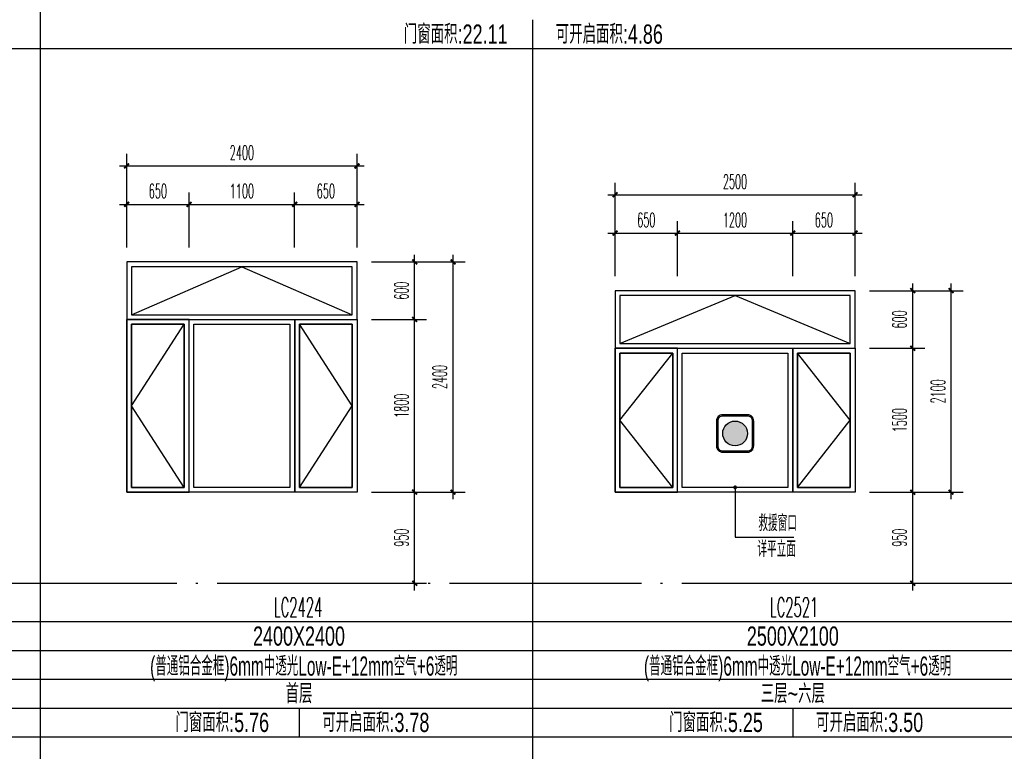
# Model space of a CAD drawing. Extents: x 1779708 to 7299578, y -1121471 to 88434.
# Tile 851 of 1056: x 6572117 to 6582374, y -966327 to -958700. Entities that reach past the tile are written whole.
import ezdxf
from ezdxf.enums import TextEntityAlignment as Align

# ---------------------------------------------------------------- set-up
doc = ezdxf.new("R2010")
doc.units = 0
doc.header["$LTSCALE"] = 1000
doc.header["$MEASUREMENT"] = 0
doc.linetypes.add('DOTE', pattern=[2.42, 2, -0.2, 0.02, -0.2])
doc.layers.get('0').update_dxf_attribs({"linetype": 'CONTINUOUS'})
doc.layers.get('Defpoints').update_dxf_attribs({"linetype": 'CONTINUOUS'})
for name, color, linetype in [('DIM_LEAD', 3, 'CONTINUOUS'), ('DOTE', 1, 'DOTE'), ('NONE', 7, 'CONTINUOUS'), ('PUB_DIM', 3, 'CONTINUOUS'), ('PUB_TAB', 7, 'CONTINUOUS'), ('PUB_TEXT', 7, 'CONTINUOUS'), ('WINDOW', 2, 'CONTINUOUS'), ('填充', 251, 'CONTINUOUS'), ('建筑', 31, 'CONTINUOUS'), ('立面细线', 114, 'CONTINUOUS')]:
    doc.layers.add(name, color=color, linetype=linetype)
doc.styles.add('_TCH_DIM', font='SIMPLEX.shx', dxfattribs={"width": 0.7, "bigfont": 'GBCBIG.shx'})
doc.styles.add('_TCH_DIM_T3', font='SIMPLEX.shx', dxfattribs={"width": 0.494118, "bigfont": 'GBCBIG.shx'})
doc.styles.add('dim_font', font='SIMPLEX.shx', dxfattribs={"width": 0.8})
doc.styles.add('华正字体', font='huazheng.shx', dxfattribs={"width": 0.7, "bigfont": 'hztxt.shx'})
doc.dimstyles.new('_TCH_ARCH&&50', dxfattribs={"dimtxt": 148.75, "dimasz": 50, "dimexe": 125, "dimexo": 150, "dimgap": 63.125, "dimtad": 1, "dimdec": 0, "dimzin": 0, "dimdsep": 46, "dimtxsty": '_TCH_DIM_T3', "dimblk": 'ARCHTICK', "dimcen": 0.09, "dimdle": 75, "dimclrt": 7, "dimazin": 2, "dimtfac": 1, "dimtdec": 0, "dimtix": 1, "dimtmove": 2, "dimatfit": 3, "dimfxl": 250, "dimtolj": 1, "dimtzin": 0, "dimarcsym": 0})

# ---------------------------------------------------------------- blocks, each defined once
blk = doc.blocks.new('A$C718D67BF')
at = {"layer": '建筑'}
h = blk.add_hatch(color=1, dxfattribs=at)
h.dxf.hatch_style = 1
edge = h.paths.add_edge_path()
edge.add_arc((778, 778), 518, 0, 360)
for points in [[(259, 0), (1296, 0, 0.414214), (1555, 259), (1555, 1296, 0.414214), (1296, 1555), (259, 1555, 0.414214), (0, 1296), (0, 259, 0.414214)], [(259, 52), (1296, 52, 0.414214), (1503, 259), (1503, 1296, 0.414214), (1296, 1503), (259, 1503, 0.414214), (52, 1296), (52, 259, 0.414214)]]:
    blk.add_lwpolyline(points, format="xyb", close=True, dxfattribs=at)
at = {"layer": '建筑', "color": 1}
blk.add_circle((778, 778), 518, dxfattribs=at)
blk = doc.blocks.new('_ArchTick')
at = {"color": 0, "linetype": 'ByBlock', "const_width": 0.4}
blk.add_lwpolyline([(-0.5, -0.5), (0.5, 0.5)], dxfattribs=at)
blk = doc.blocks.new('*D3142')
at = {"layer": 'Defpoints', "color": 0, "transparency": 16777216}
for p in [(6575631, -961225), (6576231, -961225), (6575631, -961825)]:
    blk.add_point(p, dxfattribs=at)
at = {"layer": 'PUB_DIM', "color": 0, "lineweight": -2, "transparency": 16777216}
for p, q in [((6576231, -961900), (6576231, -961150)), ((6575781, -961225), (6576356, -961225)), ((6575781, -961825), (6576356, -961825))]:
    blk.add_line(p, q, dxfattribs=at)
at = {"layer": 'PUB_DIM', "color": 0, "lineweight": -2, "transparency": 16777216, "xscale": 50, "yscale": 50, "zscale": 50}
for p, rotation in [((6576231, -961225), 90), ((6576231, -961825), 270)]:
    blk.add_blockref('_ArchTick', p, dxfattribs=dict(at, rotation=rotation))
at = {"layer": 'PUB_DIM', "color": 7, "transparency": 16777216, "insert": (6576094, -961525), "char_height": 148.8, "attachment_point": 5, "rotation": 90, "style": '_TCH_DIM_T3'}
blk.add_mtext('\\A1;600', dxfattribs=at)
blk = doc.blocks.new('*D3143')
at = {"layer": 'Defpoints', "color": 0, "transparency": 16777216}
for p in [(6575631, -961825), (6576231, -961825), (6575631, -963625)]:
    blk.add_point(p, dxfattribs=at)
at = {"layer": 'PUB_DIM', "color": 0, "lineweight": -2, "transparency": 16777216}
for p, q in [((6576231, -963700), (6576231, -961750)), ((6575781, -961825), (6576356, -961825)), ((6575781, -963625), (6576356, -963625))]:
    blk.add_line(p, q, dxfattribs=at)
at = {"layer": 'PUB_DIM', "color": 0, "lineweight": -2, "transparency": 16777216, "xscale": 50, "yscale": 50, "zscale": 50}
for p, rotation in [((6576231, -961825), 90), ((6576231, -963625), 270)]:
    blk.add_blockref('_ArchTick', p, dxfattribs=dict(at, rotation=rotation))
at = {"layer": 'PUB_DIM', "color": 7, "transparency": 16777216, "insert": (6576094, -962725), "char_height": 148.8, "attachment_point": 5, "rotation": 90, "style": '_TCH_DIM_T3'}
blk.add_mtext('\\A1;1800', dxfattribs=at)
blk = doc.blocks.new('*D3144')
at = {"layer": 'Defpoints', "color": 0, "transparency": 16777216}
for p in [(6575631, -963625), (6576231, -963625), (6575631, -964575)]:
    blk.add_point(p, dxfattribs=at)
at = {"layer": 'PUB_DIM', "color": 0, "lineweight": -2, "transparency": 16777216}
for p, q in [((6576231, -964650), (6576231, -963550)), ((6575781, -963625), (6576356, -963625)), ((6575781, -964575), (6576356, -964575))]:
    blk.add_line(p, q, dxfattribs=at)
at = {"layer": 'PUB_DIM', "color": 0, "lineweight": -2, "transparency": 16777216, "xscale": 50, "yscale": 50, "zscale": 50}
for p, rotation in [((6576231, -963625), 90), ((6576231, -964575), 270)]:
    blk.add_blockref('_ArchTick', p, dxfattribs=dict(at, rotation=rotation))
at = {"layer": 'PUB_DIM', "color": 7, "transparency": 16777216, "insert": (6576094, -964100), "char_height": 148.8, "attachment_point": 5, "rotation": 90, "style": '_TCH_DIM_T3'}
blk.add_mtext('\\A1;950', dxfattribs=at)
blk = doc.blocks.new('*D3145')
at = {"layer": 'Defpoints', "color": 0, "transparency": 16777216}
for p in [(6573881, -960625), (6573231, -961225), (6573881, -961225)]:
    blk.add_point(p, dxfattribs=at)
at = {"layer": 'PUB_DIM', "color": 0, "lineweight": -2, "transparency": 16777216}
for p, q in [((6573231, -961075), (6573231, -960500)), ((6573881, -961075), (6573881, -960500)), ((6573156, -960625), (6573956, -960625))]:
    blk.add_line(p, q, dxfattribs=at)
at = {"layer": 'PUB_DIM', "color": 0, "lineweight": -2, "transparency": 16777216, "xscale": 50, "yscale": 50, "zscale": 50, "rotation": 180}
blk.add_blockref('_ArchTick', (6573231, -960625), dxfattribs=at)
at = {"layer": 'PUB_DIM', "color": 0, "lineweight": -2, "transparency": 16777216, "xscale": 50, "yscale": 50, "zscale": 50}
blk.add_blockref('_ArchTick', (6573881, -960625), dxfattribs=at)
at = {"layer": 'PUB_DIM', "color": 7, "transparency": 16777216, "insert": (6573556, -960487), "char_height": 148.8, "attachment_point": 5, "style": '_TCH_DIM_T3'}
blk.add_mtext('\\A1;650', dxfattribs=at)
blk = doc.blocks.new('*D3146')
at = {"layer": 'Defpoints', "color": 0, "transparency": 16777216}
for p in [(6574981, -960625), (6573881, -961225), (6574981, -961225)]:
    blk.add_point(p, dxfattribs=at)
at = {"layer": 'PUB_DIM', "color": 0, "lineweight": -2, "transparency": 16777216}
for p, q in [((6573881, -961075), (6573881, -960500)), ((6574981, -961075), (6574981, -960500)), ((6573806, -960625), (6575056, -960625))]:
    blk.add_line(p, q, dxfattribs=at)
at = {"layer": 'PUB_DIM', "color": 0, "lineweight": -2, "transparency": 16777216, "xscale": 50, "yscale": 50, "zscale": 50, "rotation": 180}
blk.add_blockref('_ArchTick', (6573881, -960625), dxfattribs=at)
at = {"layer": 'PUB_DIM', "color": 0, "lineweight": -2, "transparency": 16777216, "xscale": 50, "yscale": 50, "zscale": 50}
blk.add_blockref('_ArchTick', (6574981, -960625), dxfattribs=at)
at = {"layer": 'PUB_DIM', "color": 7, "transparency": 16777216, "insert": (6574431, -960487), "char_height": 148.8, "attachment_point": 5, "style": '_TCH_DIM_T3'}
blk.add_mtext('\\A1;1100', dxfattribs=at)
blk = doc.blocks.new('*D3147')
at = {"layer": 'Defpoints', "color": 0, "transparency": 16777216}
for p in [(6575631, -960625), (6574981, -961225), (6575631, -961225)]:
    blk.add_point(p, dxfattribs=at)
at = {"layer": 'PUB_DIM', "color": 0, "lineweight": -2, "transparency": 16777216}
for p, q in [((6574981, -961075), (6574981, -960500)), ((6575631, -961075), (6575631, -960500)), ((6574906, -960625), (6575706, -960625))]:
    blk.add_line(p, q, dxfattribs=at)
at = {"layer": 'PUB_DIM', "color": 0, "lineweight": -2, "transparency": 16777216, "xscale": 50, "yscale": 50, "zscale": 50, "rotation": 180}
blk.add_blockref('_ArchTick', (6574981, -960625), dxfattribs=at)
at = {"layer": 'PUB_DIM', "color": 0, "lineweight": -2, "transparency": 16777216, "xscale": 50, "yscale": 50, "zscale": 50}
blk.add_blockref('_ArchTick', (6575631, -960625), dxfattribs=at)
at = {"layer": 'PUB_DIM', "color": 7, "transparency": 16777216, "insert": (6575306, -960487), "char_height": 148.8, "attachment_point": 5, "style": '_TCH_DIM_T3'}
blk.add_mtext('\\A1;650', dxfattribs=at)
blk = doc.blocks.new('*D3148')
at = {"layer": 'Defpoints', "color": 0, "transparency": 16777216}
for p in [(6575781, -961225), (6576631, -961225), (6575781, -963625)]:
    blk.add_point(p, dxfattribs=at)
at = {"layer": 'PUB_DIM', "color": 0, "lineweight": -2, "transparency": 16777216}
for p, q in [((6576631, -963700), (6576631, -961150)), ((6575931, -961225), (6576756, -961225)), ((6575931, -963625), (6576756, -963625))]:
    blk.add_line(p, q, dxfattribs=at)
at = {"layer": 'PUB_DIM', "color": 0, "lineweight": -2, "transparency": 16777216, "xscale": 50, "yscale": 50, "zscale": 50}
for p, rotation in [((6576631, -961225), 90), ((6576631, -963625), 270)]:
    blk.add_blockref('_ArchTick', p, dxfattribs=dict(at, rotation=rotation))
at = {"layer": 'PUB_DIM', "color": 7, "transparency": 16777216, "insert": (6576493, -962425), "char_height": 148.8, "attachment_point": 5, "rotation": 90, "style": '_TCH_DIM_T3'}
blk.add_mtext('\\A1;2400', dxfattribs=at)
blk = doc.blocks.new('*D3149')
at = {"layer": 'Defpoints', "color": 0, "transparency": 16777216}
for p in [(6575631, -960225), (6573231, -961075), (6575631, -961075)]:
    blk.add_point(p, dxfattribs=at)
at = {"layer": 'PUB_DIM', "color": 0, "lineweight": -2, "transparency": 16777216}
for p, q in [((6573231, -960925), (6573231, -960100)), ((6575631, -960925), (6575631, -960100)), ((6573156, -960225), (6575706, -960225))]:
    blk.add_line(p, q, dxfattribs=at)
at = {"layer": 'PUB_DIM', "color": 0, "lineweight": -2, "transparency": 16777216, "xscale": 50, "yscale": 50, "zscale": 50, "rotation": 180}
blk.add_blockref('_ArchTick', (6573231, -960225), dxfattribs=at)
at = {"layer": 'PUB_DIM', "color": 0, "lineweight": -2, "transparency": 16777216, "xscale": 50, "yscale": 50, "zscale": 50}
blk.add_blockref('_ArchTick', (6575631, -960225), dxfattribs=at)
at = {"layer": 'PUB_DIM', "color": 7, "transparency": 16777216, "insert": (6574431, -960087), "char_height": 148.8, "attachment_point": 5, "style": '_TCH_DIM_T3'}
blk.add_mtext('\\A1;2400', dxfattribs=at)
blk = doc.blocks.new('*D3150')
at = {"layer": 'Defpoints', "color": 0, "transparency": 16777216}
for p in [(6580819, -961525), (6581420, -961525), (6580819, -962125)]:
    blk.add_point(p, dxfattribs=at)
at = {"layer": 'PUB_DIM', "color": 0, "lineweight": -2, "transparency": 16777216}
for p, q in [((6581420, -962200), (6581420, -961450)), ((6580969, -961525), (6581545, -961525)), ((6580969, -962125), (6581545, -962125))]:
    blk.add_line(p, q, dxfattribs=at)
at = {"layer": 'PUB_DIM', "color": 0, "lineweight": -2, "transparency": 16777216, "xscale": 50, "yscale": 50, "zscale": 50}
for p, rotation in [((6581420, -961525), 90), ((6581420, -962125), 270)]:
    blk.add_blockref('_ArchTick', p, dxfattribs=dict(at, rotation=rotation))
at = {"layer": 'PUB_DIM', "color": 7, "transparency": 16777216, "insert": (6581282, -961825), "char_height": 148.8, "attachment_point": 5, "rotation": 90, "style": '_TCH_DIM_T3'}
blk.add_mtext('\\A1;600', dxfattribs=at)
blk = doc.blocks.new('*D3151')
at = {"layer": 'Defpoints', "color": 0, "transparency": 16777216}
for p in [(6580819, -962125), (6581420, -962125), (6580819, -963625)]:
    blk.add_point(p, dxfattribs=at)
at = {"layer": 'PUB_DIM', "color": 0, "lineweight": -2, "transparency": 16777216}
for p, q in [((6581420, -963700), (6581420, -962050)), ((6580969, -962125), (6581545, -962125)), ((6580969, -963625), (6581545, -963625))]:
    blk.add_line(p, q, dxfattribs=at)
at = {"layer": 'PUB_DIM', "color": 0, "lineweight": -2, "transparency": 16777216, "xscale": 50, "yscale": 50, "zscale": 50}
for p, rotation in [((6581420, -962125), 90), ((6581420, -963625), 270)]:
    blk.add_blockref('_ArchTick', p, dxfattribs=dict(at, rotation=rotation))
at = {"layer": 'PUB_DIM', "color": 7, "transparency": 16777216, "insert": (6581282, -962875), "char_height": 148.8, "attachment_point": 5, "rotation": 90, "style": '_TCH_DIM_T3'}
blk.add_mtext('\\A1;1500', dxfattribs=at)
blk = doc.blocks.new('*D3152')
at = {"layer": 'Defpoints', "color": 0, "transparency": 16777216}
for p in [(6580819, -963625), (6581420, -963625), (6580819, -964575)]:
    blk.add_point(p, dxfattribs=at)
at = {"layer": 'PUB_DIM', "color": 0, "lineweight": -2, "transparency": 16777216}
for p, q in [((6581420, -964650), (6581420, -963550)), ((6580969, -963625), (6581545, -963625)), ((6580969, -964575), (6581545, -964575))]:
    blk.add_line(p, q, dxfattribs=at)
at = {"layer": 'PUB_DIM', "color": 0, "lineweight": -2, "transparency": 16777216, "xscale": 50, "yscale": 50, "zscale": 50}
for p, rotation in [((6581420, -963625), 90), ((6581420, -964575), 270)]:
    blk.add_blockref('_ArchTick', p, dxfattribs=dict(at, rotation=rotation))
at = {"layer": 'PUB_DIM', "color": 7, "transparency": 16777216, "insert": (6581282, -964100), "char_height": 148.8, "attachment_point": 5, "rotation": 90, "style": '_TCH_DIM_T3'}
blk.add_mtext('\\A1;950', dxfattribs=at)
blk = doc.blocks.new('*D3153')
at = {"layer": 'Defpoints', "color": 0, "transparency": 16777216}
for p in [(6578969, -960925), (6578319, -961525), (6578969, -961525)]:
    blk.add_point(p, dxfattribs=at)
at = {"layer": 'PUB_DIM', "color": 0, "lineweight": -2, "transparency": 16777216}
for p, q in [((6578319, -961375), (6578319, -960800)), ((6578969, -961375), (6578969, -960800)), ((6578244, -960925), (6579044, -960925))]:
    blk.add_line(p, q, dxfattribs=at)
at = {"layer": 'PUB_DIM', "color": 0, "lineweight": -2, "transparency": 16777216, "xscale": 50, "yscale": 50, "zscale": 50, "rotation": 180}
blk.add_blockref('_ArchTick', (6578319, -960925), dxfattribs=at)
at = {"layer": 'PUB_DIM', "color": 0, "lineweight": -2, "transparency": 16777216, "xscale": 50, "yscale": 50, "zscale": 50}
blk.add_blockref('_ArchTick', (6578969, -960925), dxfattribs=at)
at = {"layer": 'PUB_DIM', "color": 7, "transparency": 16777216, "insert": (6578644, -960788), "char_height": 148.8, "attachment_point": 5, "style": '_TCH_DIM_T3'}
blk.add_mtext('\\A1;650', dxfattribs=at)
blk = doc.blocks.new('*D3154')
at = {"layer": 'Defpoints', "color": 0, "transparency": 16777216}
for p in [(6580169, -960925), (6578969, -961525), (6580169, -961525)]:
    blk.add_point(p, dxfattribs=at)
at = {"layer": 'PUB_DIM', "color": 0, "lineweight": -2, "transparency": 16777216}
for p, q in [((6578969, -961375), (6578969, -960800)), ((6580169, -961375), (6580169, -960800)), ((6578894, -960925), (6580244, -960925))]:
    blk.add_line(p, q, dxfattribs=at)
at = {"layer": 'PUB_DIM', "color": 0, "lineweight": -2, "transparency": 16777216, "xscale": 50, "yscale": 50, "zscale": 50, "rotation": 180}
blk.add_blockref('_ArchTick', (6578969, -960925), dxfattribs=at)
at = {"layer": 'PUB_DIM', "color": 0, "lineweight": -2, "transparency": 16777216, "xscale": 50, "yscale": 50, "zscale": 50}
blk.add_blockref('_ArchTick', (6580169, -960925), dxfattribs=at)
at = {"layer": 'PUB_DIM', "color": 7, "transparency": 16777216, "insert": (6579569, -960788), "char_height": 148.8, "attachment_point": 5, "style": '_TCH_DIM_T3'}
blk.add_mtext('\\A1;1200', dxfattribs=at)
blk = doc.blocks.new('*D3155')
at = {"layer": 'Defpoints', "color": 0, "transparency": 16777216}
for p in [(6580819, -960925), (6580169, -961525), (6580819, -961525)]:
    blk.add_point(p, dxfattribs=at)
at = {"layer": 'PUB_DIM', "color": 0, "lineweight": -2, "transparency": 16777216}
for p, q in [((6580169, -961375), (6580169, -960800)), ((6580819, -961375), (6580819, -960800)), ((6580094, -960925), (6580894, -960925))]:
    blk.add_line(p, q, dxfattribs=at)
at = {"layer": 'PUB_DIM', "color": 0, "lineweight": -2, "transparency": 16777216, "xscale": 50, "yscale": 50, "zscale": 50, "rotation": 180}
blk.add_blockref('_ArchTick', (6580169, -960925), dxfattribs=at)
at = {"layer": 'PUB_DIM', "color": 0, "lineweight": -2, "transparency": 16777216, "xscale": 50, "yscale": 50, "zscale": 50}
blk.add_blockref('_ArchTick', (6580819, -960925), dxfattribs=at)
at = {"layer": 'PUB_DIM', "color": 7, "transparency": 16777216, "insert": (6580494, -960788), "char_height": 148.8, "attachment_point": 5, "style": '_TCH_DIM_T3'}
blk.add_mtext('\\A1;650', dxfattribs=at)
blk = doc.blocks.new('*D3156')
at = {"layer": 'Defpoints', "color": 0, "transparency": 16777216}
for p in [(6580969, -961525), (6581819, -961525), (6580969, -963625)]:
    blk.add_point(p, dxfattribs=at)
at = {"layer": 'PUB_DIM', "color": 0, "lineweight": -2, "transparency": 16777216}
for p, q in [((6581819, -963700), (6581819, -961450)), ((6581119, -961525), (6581944, -961525)), ((6581119, -963625), (6581944, -963625))]:
    blk.add_line(p, q, dxfattribs=at)
at = {"layer": 'PUB_DIM', "color": 0, "lineweight": -2, "transparency": 16777216, "xscale": 50, "yscale": 50, "zscale": 50}
for p, rotation in [((6581819, -961525), 90), ((6581819, -963625), 270)]:
    blk.add_blockref('_ArchTick', p, dxfattribs=dict(at, rotation=rotation))
at = {"layer": 'PUB_DIM', "color": 7, "transparency": 16777216, "insert": (6581682, -962575), "char_height": 148.8, "attachment_point": 5, "rotation": 90, "style": '_TCH_DIM_T3'}
blk.add_mtext('\\A1;2100', dxfattribs=at)
blk = doc.blocks.new('*D3157')
at = {"layer": 'Defpoints', "color": 0, "transparency": 16777216}
for p in [(6580819, -960525), (6578319, -961375), (6580819, -961375)]:
    blk.add_point(p, dxfattribs=at)
at = {"layer": 'PUB_DIM', "color": 0, "lineweight": -2, "transparency": 16777216}
for p, q in [((6578319, -961225), (6578319, -960400)), ((6580819, -961225), (6580819, -960400)), ((6578244, -960525), (6580894, -960525))]:
    blk.add_line(p, q, dxfattribs=at)
at = {"layer": 'PUB_DIM', "color": 0, "lineweight": -2, "transparency": 16777216, "xscale": 50, "yscale": 50, "zscale": 50, "rotation": 180}
blk.add_blockref('_ArchTick', (6578319, -960525), dxfattribs=at)
at = {"layer": 'PUB_DIM', "color": 0, "lineweight": -2, "transparency": 16777216, "xscale": 50, "yscale": 50, "zscale": 50}
blk.add_blockref('_ArchTick', (6580819, -960525), dxfattribs=at)
at = {"layer": 'PUB_DIM', "color": 7, "transparency": 16777216, "insert": (6579569, -960388), "char_height": 148.8, "attachment_point": 5, "style": '_TCH_DIM_T3'}
blk.add_mtext('\\A1;2500', dxfattribs=at)

msp = doc.modelspace()

# ---------------------------------------------------------------- linework, layer by layer
at = {"layer": 'DIM_LEAD'}
for p, q in [((6579569.4, -963575.2), (6579569.4, -964095.1)), ((6579569.4, -964095.1), (6580182.2, -964095.1))]:
    msp.add_line(p, q, dxfattribs=at)
at = {"layer": 'DIM_LEAD', "const_width": 20}
msp.add_lwpolyline([(6579569.4, -963565.2, 1), (6579569.4, -963585.2, 1)], format="xyb", close=True, dxfattribs=at)
at = {"layer": 'DOTE'}
msp.add_line((6562073.1, -964575.2), (6597973.1, -964575.2), dxfattribs=at)
at = {"layer": 'PUB_TAB'}
for p, q in [((6572330.2, -944650.2), (6572330.2, -973350.2)), ((6577458.8, -958700.2), (6577458.8, -959000.2)), ((6561173.1, -959000.2), (6597973.1, -959000.2)), ((6577458.8, -959000.2), (6577458.8, -973350.2)), ((6561173.1, -964975.2), (6597973.1, -964975.2)), ((6561173.1, -965275.2), (6597973.1, -965275.2)), ((6561173.1, -965575.2), (6597973.1, -965575.2)), ((6561173.1, -965875.2), (6597973.1, -965875.2)), ((6575026.3, -965875.2), (6575026.3, -966175.2)), ((6580170.7, -965875.2), (6580170.7, -966175.2)), ((6561173.1, -966175.2), (6597973.1, -966175.2))]:
    msp.add_line(p, q, dxfattribs=at)
at = {"layer": 'WINDOW'}
for points in [[(6575631.5, -961225.2), (6573231.5, -961225.2), (6573231.5, -961825.2), (6575631.5, -961825.2)], [(6573231.5, -961825.2), (6575631.5, -961825.2), (6575631.5, -961225.2), (6573231.5, -961225.2)], [(6580819.4, -961525.2), (6578319.4, -961525.2), (6578319.4, -962125.2), (6580819.4, -962125.2)], [(6578319.4, -962125.2), (6580819.4, -962125.2), (6580819.4, -961525.2), (6578319.4, -961525.2)], [(6575631.5, -963625.2), (6573231.5, -963625.2), (6573231.5, -961825.2), (6575631.5, -961825.2)], [(6573231.5, -963625.2), (6573881.5, -963625.2), (6573881.5, -961825.2), (6573231.5, -961825.2)], [(6574981.5, -963625.2), (6573881.5, -963625.2), (6573881.5, -961825.2), (6574981.5, -961825.2)], [(6574981.5, -961825.2), (6575631.5, -961825.2), (6575631.5, -963625.2), (6574981.5, -963625.2)], [(6580819.4, -963625.2), (6578319.4, -963625.2), (6578319.4, -962125.2), (6580819.4, -962125.2)], [(6578319.4, -963625.2), (6578969.4, -963625.2), (6578969.4, -962125.2), (6578319.4, -962125.2)], [(6580169.4, -963625.2), (6578969.4, -963625.2), (6578969.4, -962125.2), (6580169.4, -962125.2)], [(6580169.4, -962125.2), (6580819.4, -962125.2), (6580819.4, -963625.2), (6580169.4, -963625.2)]]:
    msp.add_lwpolyline(points, close=True, dxfattribs=at)
at = {"layer": '立面细线'}
for points in [[(6573281.5, -961775.2), (6575581.5, -961775.2), (6575581.5, -961275.2), (6573281.5, -961275.2)], [(6578369.4, -962075.2), (6580769.4, -962075.2), (6580769.4, -961575.2), (6578369.4, -961575.2)], [(6573281.5, -963575.2), (6573831.5, -963575.2), (6573831.5, -961875.2), (6573281.5, -961875.2)], [(6574931.5, -963575.2), (6573931.5, -963575.2), (6573931.5, -961875.2), (6574931.5, -961875.2)], [(6575031.5, -961875.2), (6575581.5, -961875.2), (6575581.5, -963575.2), (6575031.5, -963575.2)], [(6578369.4, -963575.2), (6578919.4, -963575.2), (6578919.4, -962175.2), (6578369.4, -962175.2)], [(6580119.4, -963575.2), (6579019.4, -963575.2), (6579019.4, -962175.2), (6580119.4, -962175.2)], [(6580219.4, -962175.2), (6580769.4, -962175.2), (6580769.4, -963575.2), (6580219.4, -963575.2)]]:
    msp.add_lwpolyline(points, close=True, dxfattribs=at)
for points in [[(6573281.5, -961775.2), (6574431.5, -961275.2), (6575581.5, -961775.2)], [(6578369.4, -962075.2), (6579569.4, -961575.2), (6580769.4, -962075.2)], [(6573831.5, -963575.2), (6573281.5, -963575.2), (6573281.5, -961875.2), (6573831.5, -961875.2), (6573831.5, -963575.2), (6573281.5, -962725.2), (6573831.5, -961875.2)], [(6575031.5, -963575.2), (6575581.5, -963575.2), (6575581.5, -961875.2), (6575031.5, -961875.2), (6575031.5, -963575.2), (6575581.5, -962725.2), (6575031.5, -961875.2)], [(6578919.4, -963575.2), (6578369.4, -963575.2), (6578369.4, -962175.2), (6578919.4, -962175.2), (6578919.4, -963575.2), (6578369.4, -962875.2), (6578919.4, -962175.2)], [(6580219.4, -963575.2), (6580769.4, -963575.2), (6580769.4, -962175.2), (6580219.4, -962175.2), (6580219.4, -963575.2), (6580769.4, -962875.2), (6580219.4, -962175.2)]]:
    msp.add_lwpolyline(points, dxfattribs=at)

# ---------------------------------------------------------------- block references
at = {"layer": '填充', "xscale": 0.25, "yscale": 0.25, "zscale": 0.25}
msp.add_blockref('A$C718D67BF', (6579375, -963208), dxfattribs=at)

# ---------------------------------------------------------------- texts
at = {"layer": 'NONE', "style": 'dim_font', "width": 0.5}
for s, p in [('LC2424', (6574762.8, -964924)), ('LC2521', (6579929.8, -964924))]:
    msp.add_text(s, height=200, dxfattribs=at).set_placement(p)
at = {"layer": 'PUB_TAB', "style": '华正字体', "width": 0.7}
for s, p in [('门窗面积:22.11', (6576658.8, -958950.2)), ('可开启面积:4.86', (6578258.8, -958950.2)), ('2400X2400', (6575026.3, -965225.2)), ('2500X2100', (6580170.7, -965225.2)), ('首层', (6575026.3, -965825.2)), ('三层~六层', (6580170.7, -965825.2)), ('门窗面积:5.76', (6574226.3, -966125.2)), ('可开启面积:3.78', (6575826.3, -966125.2)), ('门窗面积:5.25', (6579370.7, -966125.2)), ('可开启面积:3.50', (6580970.7, -966125.2))]:
    msp.add_text(s, height=200, dxfattribs=at).set_placement(p, align=Align.CENTER)
at = {"layer": 'PUB_TEXT', "color": 7, "style": '_TCH_DIM', "width": 0.7}
for s, p in [('救援窗口', (6579811.7, -964031.5)), ('详平立面', (6579801.3, -964302.1))]:
    msp.add_text(s, height=168.79, dxfattribs=at).set_placement(p)
at = {"layer": 'PUB_TEXT', "style": '华正字体', "width": 0.6}
for p in [(6575076, -965537.8), (6580220.4, -965537.8)]:
    msp.add_text('(普通铝合金框)6mm中透光Low-E+12mm空气+6透明', height=200, dxfattribs=at).set_placement(p, align=Align.CENTER)

# ---------------------------------------------------------------- dimensions: what is measured, and where the dimension line sits
at = {"layer": 'PUB_DIM'}
for p1, p2, distance, picture, middle in [((6573231.5, -961075.2), (6575631.5, -961075.2), 850.4, '*D3149', (6574431.5, -960087.3)), ((6578319.4, -961375.2), (6580819.4, -961375.2), 850, '*D3157', (6579569.4, -960387.7)), ((6573231.5, -961225.2), (6573881.5, -961225.2), 600.4, '*D3145', (6573556.5, -960487.3)), ((6573881.5, -961225.2), (6574981.5, -961225.2), 600.4, '*D3146', (6574431.5, -960487.3)), ((6574981.5, -961225.2), (6575631.5, -961225.2), 600.4, '*D3147', (6575306.5, -960487.3)), ((6578319.4, -961525.2), (6578969.4, -961525.2), 599.8, '*D3153', (6578644.4, -960787.9)), ((6578969.4, -961525.2), (6580169.4, -961525.2), 599.8, '*D3154', (6579569.4, -960787.9)), ((6580169.4, -961525.2), (6580819.4, -961525.2), 599.8, '*D3155', (6580494.4, -960787.9)), ((6575631.5, -961825.2), (6575631.5, -961225.2), -599.5, '*D3142', (6576093.5, -961525.2)), ((6575781.5, -963625.2), (6575781.5, -961225.2), -849.5, '*D3148', (6576493.4, -962425.2)), ((6580819.4, -962125.2), (6580819.4, -961525.2), -600.2, '*D3150', (6581282.1, -961825.2)), ((6580969.4, -963625.2), (6580969.4, -961525.2), -850, '*D3156', (6581681.9, -962575.2)), ((6575631.5, -963625.2), (6575631.5, -961825.2), -599.5, '*D3143', (6576093.5, -962725.2)), ((6580819.4, -963625.2), (6580819.4, -962125.2), -600.2, '*D3151', (6581282.1, -962875.2)), ((6575631.5, -964575.2), (6575631.5, -963625.2), -599.5, '*D3144', (6576093.5, -964100.2)), ((6580819.4, -964575.2), (6580819.4, -963625.2), -600.2, '*D3152', (6581282.1, -964100.2))]:
    dim = msp.add_aligned_dim(p1=p1, p2=p2, distance=distance, dimstyle='_TCH_ARCH&&50', dxfattribs=at)
    dim.commit()
    dim.dimension.update_dxf_attribs({"geometry": picture, "text_midpoint": middle})

doc.saveas('drawing.dxf')
